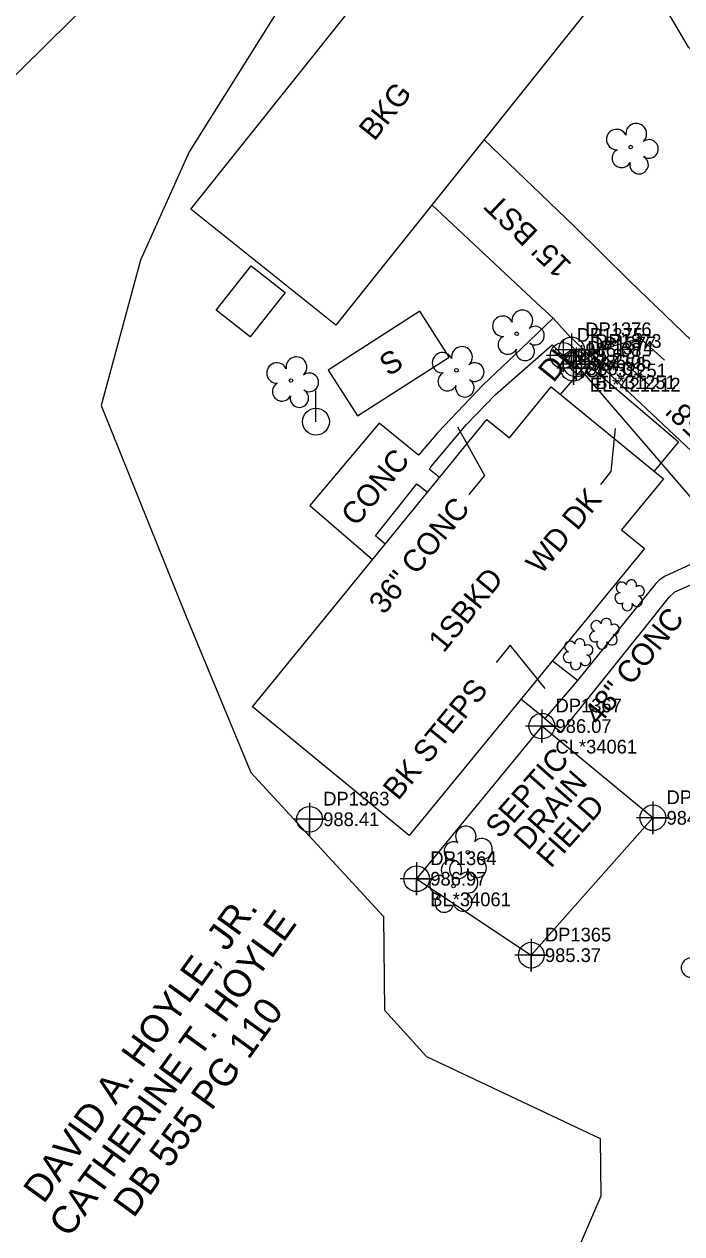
# Model space of a CAD drawing. Extents: x 1182322 to 1186765, y 572295 to 575411.
# Drawn here: x 1185075.6 to 1185195.6, y 574843 to 575063.5 of the extents above; entities that cross this region are included whole.
import ezdxf

# ---------------------------------------------------------------- set-up
doc = ezdxf.new("R2010")
doc.units = 0
for name, color, linetype in [('COGO Default Chain', 7, 'Continuous'), ('Exist Building', 7, 'Continuous'), ('Exist Building Text', 7, 'Continuous'), ('Exist Horizontal Alignment', 7, 'Continuous'), ('Exist Other Culture Area Outline', 7, 'Continuous'), ('Exist Other Culture Area Outline Cogo Comment', 7, 'Continuous'), ('Exist Other Culture Area Outline Cogo Elevation', 7, 'Continuous'), ('Exist Other Culture Area Outline Cogo Number', 7, 'Continuous'), ('Exist Other Culture Area Outline Cogo Point CELL', 7, 'Continuous'), ('Exist Other Culture Area Outline Leader', 7, 'Continuous'), ('Exist Other Culture Area Outline Text', 7, 'Continuous'), ('Exist Other Culture UG Tank Cogo Elevation', 7, 'Continuous'), ('Exist Other Culture UG Tank Cogo Number', 7, 'Continuous'), ('Exist Other Culture UG Tank Cogo Point CELL', 7, 'Continuous'), ('Exist Property Deed Book Text', 7, 'Continuous'), ('Exist Property Line', 7, 'Continuous'), ('Exist Property Owner Text', 7, 'Continuous'), ('Exist Right of Way Line', 7, 'Continuous'), ('Exist Roads EOP Other', 7, 'Continuous'), ('Exist Roads EOP Other Text', 7, 'Continuous'), ('Exist Structure Minor Drop Inlet', 7, 'Continuous'), ('Exist Structure Minor Drop Inlet Cogo Comment', 7, 'Continuous'), ('Exist Structure Minor Drop Inlet Cogo Elevation', 7, 'Continuous'), ('Exist Structure Minor Drop Inlet Cogo Number', 7, 'Continuous'), ('Exist Structure Minor Drop Inlet Cogo Point CELL', 7, 'Continuous'), ('Exist Structure Minor Drop Inlet Text', 7, 'Continuous'), ('Exist Structure Minor Pipes RCP 12 Inch', 7, 'Continuous'), ('Exist Structure Minor Pipes RCP 12 Inch Cogo Comment', 7, 'Continuous'), ('Exist Structure Minor Pipes RCP 12 Inch Cogo Number', 7, 'Continuous'), ('Exist Structure Minor Pipes RCP 12 Inch Cogo Point CELL', 7, 'Continuous'), ('Exist Structure Minor Pipes RCP 12 Inch Invert', 7, 'Continuous'), ('Exist Structure Minor Pipes RCP 24 Inch Invert', 7, 'Continuous'), ('Exist Utilities Power Pole CELL', 7, 'Continuous'), ('Exist Vegetation Shrub CELL', 7, 'Continuous'), ('Exist Vegetation Tree CELL', 7, 'Continuous'), ('Exist Vegetation Woods Line', 7, 'Continuous')]:
    doc.layers.add(name, color=color, linetype=linetype)

msp = doc.modelspace()

# ---------------------------------------------------------------- linework, layer by layer
at = {"layer": 'COGO Default Chain'}
msp.add_arc((1175733.04, 584524.62), 13569.69, 314.022628, 314.679808, dxfattribs=at)
at = {"layer": 'Exist Building'}
for points in [[(1185106, 575029.76), (1185151.94, 575087.22), (1185178.4, 575066.07), (1185132.46, 575008.61)], [(1185123.22, 575014.56), (1185116.86, 575006.48), (1185110.66, 575011.36), (1185117.02, 575019.44)], [(1185147.79, 575011.14), (1185131.05, 575000.41), (1185136.41, 574992.05), (1185153.15, 575002.77)], [(1185117.26, 574939.03), (1185160.02, 574991.44), (1185164.12, 574988.09), (1185171.73, 574997.38), (1185192.2, 574980.61), (1185184.6, 574971.33), (1185188.74, 574967.93), (1185145.86, 574915.6)]]:
    msp.add_lwpolyline(points, close=True, dxfattribs=at)
at = {"layer": 'Exist Horizontal Alignment'}
msp.add_arc((1175733.04, 584524.62), 13569.69, 314.022628, 314.679808, dxfattribs=at)
at = {"layer": 'Exist Other Culture Area Outline'}
for p, q in [((1185176.52, 574943.87), (1185171.92, 574947.4)), ((1185170.57, 574936.9), (1185166.21, 574940.43))]:
    msp.add_line(p, q, dxfattribs=at)
for points in [[(1185172.1, 575009.85), (1185166.26, 575004.3), (1185159.32, 574997.7), (1185151.05, 574989.02), (1185147.52, 574984.9), (1185140.36, 574990.76), (1185127.73, 574975.76), (1185139.18, 574965.9)], [(1185151.39, 574980.86), (1185149.57, 574982.27), (1185149.84, 574982.87), (1185156.31, 574990.5), (1185161.59, 574995.96), (1185171.93, 575004.99), (1185175.97, 575000.99), (1185178.89, 575002.93)], [(1185173.47, 574995.95), (1185178.23, 575001.56), (1185194.97, 574987.37), (1185190.52, 574981.99)], [(1185141.48, 574968.71), (1185139.69, 574970.2), (1185147.24, 574979.67), (1185149.17, 574978.15)], [(1185207.27, 574976.35), (1185206.47, 574974.51), (1185198.75, 574966.13), (1185197.83, 574965.31), (1185192.52, 574962.84), (1185191.53, 574962.2), (1185190.82, 574961.5), (1185176.52, 574943.87)], [(1185170.57, 574936.9), (1185173.55, 574934.44), (1185190.26, 574955.27), (1185193.28, 574959.06), (1185194.28, 574960.02), (1185200.67, 574962.8), (1185201.61, 574963.7), (1185209.25, 574972.05), (1185211.6, 574972.13)], [(1185176.52, 574943.87), (1185170.57, 574936.9)], [(1185147.2, 574907.71), (1185168.11, 574893.79), (1185190.29, 574918.82), (1185170.04, 574935.54), (1185147.2, 574907.71)]]:
    msp.add_lwpolyline(points, dxfattribs=at)
at = {"layer": 'Exist Other Culture Area Outline Cogo Point CELL'}
for points in [[(1185170.04, 574938.54), (1185170.04, 574932.54), (1185170.04, 574935.54), (1185173.04, 574935.54), (1185167.04, 574935.54)], [(1185190.29, 574921.82), (1185190.29, 574915.82), (1185190.29, 574918.82), (1185193.29, 574918.82), (1185187.29, 574918.82)], [(1185147.2, 574910.71), (1185147.2, 574904.71), (1185147.2, 574907.71), (1185150.2, 574907.71), (1185144.2, 574907.71)], [(1185168.11, 574896.79), (1185168.11, 574890.79), (1185168.11, 574893.79), (1185171.11, 574893.79), (1185165.11, 574893.79)]]:
    msp.add_lwpolyline(points, dxfattribs=at)
for centre in [(1185170.04, 574935.54), (1185190.29, 574918.82), (1185147.2, 574907.71), (1185168.11, 574893.79)]:
    msp.add_circle(centre, 2.34, dxfattribs=at)
at = {"layer": 'Exist Other Culture Area Outline Leader'}
for points in [[(1185154.65, 574990.1), (1185159.56, 574981.21), (1185156.71, 574977.73)], [(1185183.39, 574989.76), (1185182.61, 574981.93), (1185180.72, 574979.58)], [(1185170.63, 574942.4), (1185164.28, 574950.29), (1185161.69, 574947.15)]]:
    msp.add_lwpolyline(points, dxfattribs=at)
at = {"layer": 'Exist Other Culture UG Tank Cogo Point CELL'}
msp.add_lwpolyline([(1185127.67, 574921.56), (1185127.67, 574915.56), (1185127.67, 574918.56), (1185130.67, 574918.56), (1185124.67, 574918.56)], dxfattribs=at)
msp.add_circle((1185127.67, 574918.56), 2.34, dxfattribs=at)
at = {"layer": 'Exist Property Line'}
msp.add_line((1185051.25, 575031.7), (1185157.99, 575137.07), dxfattribs=at)
at = {"layer": 'Exist Right of Way Line'}
msp.add_arc((1175733.04, 584524.62), 13552.69, 314.230039, 314.679808, dxfattribs=at)
at = {"layer": 'Exist Roads EOP Other'}
for points in [[(1185159.49, 575042.42), (1185175.96, 575026.62), (1185186.11, 575016.65), (1185202.29, 575001.05), (1185215.47, 574988.5), (1185226.13, 574977.9), (1185245.32, 574959.06), (1185257.07, 574946.98), (1185269.13, 574935.04), (1185277.58, 574926.82)], [(1185262.1, 574913.39), (1185260, 574916.55), (1185250.08, 574931.38), (1185247.9, 574934.73), (1185245.45, 574937.89), (1185242.83, 574940.77), (1185237.85, 574945.52), (1185227.94, 574955.65), (1185217.22, 574966.65), (1185211.6, 574972.13), (1185207.27, 574976.35), (1185195.28, 574987.61), (1185178.89, 575002.93), (1185174.9, 575006.8), (1185172.1, 575009.85), (1185169.09, 575012.68), (1185149.97, 575030.52)]]:
    msp.add_lwpolyline(points, dxfattribs=at)
at = {"layer": 'Exist Structure Minor Drop Inlet'}
msp.add_lwpolyline([(1185177.29, 575001.97), (1185175.79, 575000.74), (1185173.91, 575003.08), (1185175.47, 575004.1), (1185177.29, 575001.97)], dxfattribs=at)
at = {"layer": 'Exist Structure Minor Drop Inlet Cogo Point CELL'}
for points in [[(1185173.91, 575006.08), (1185173.91, 575000.08), (1185173.91, 575003.08), (1185176.91, 575003.08), (1185170.91, 575003.08)], [(1185175.47, 575007.1), (1185175.47, 575001.1), (1185175.47, 575004.1), (1185178.47, 575004.1), (1185172.47, 575004.1)], [(1185177.29, 575004.97), (1185177.29, 574998.97), (1185177.29, 575001.97), (1185180.29, 575001.97), (1185174.29, 575001.97)], [(1185175.79, 575003.74), (1185175.79, 574997.74), (1185175.79, 575000.74), (1185178.79, 575000.74), (1185172.79, 575000.74)]]:
    msp.add_lwpolyline(points, dxfattribs=at)
for centre in [(1185175.47, 575004.1), (1185173.91, 575003.08), (1185177.29, 575001.97), (1185175.79, 575000.74)]:
    msp.add_circle(centre, 2.34, dxfattribs=at)
at = {"layer": 'Exist Structure Minor Pipes RCP 12 Inch'}
msp.add_line((1185267.65, 574895.38), (1185176.3, 575001.51), dxfattribs=at)
at = {"layer": 'Exist Structure Minor Pipes RCP 12 Inch Cogo Point CELL'}
msp.add_lwpolyline([(1185176.3, 575004.51), (1185176.3, 574998.51), (1185176.3, 575001.51), (1185179.3, 575001.51), (1185173.3, 575001.51)], dxfattribs=at)
msp.add_circle((1185176.3, 575001.51), 2.34, dxfattribs=at)
at = {"layer": 'Exist Structure Minor Pipes RCP 24 Inch Invert'}
for points in [[(1185175.98, 575002.75), (1185187.95, 575006.26), (1185192.39, 575002.22)], [(1185176.3, 575001.51), (1185185.32, 575001.64), (1185189.75, 574997.59)]]:
    msp.add_lwpolyline(points, dxfattribs=at)
at = {"layer": 'Exist Utilities Power Pole CELL'}
for q in [(1185128.84, 574996.64), (1185128.84, 574991.01)]:
    msp.add_line((1185128.84, 574991.01), q, dxfattribs=at)
msp.add_circle((1185128.84, 574991.01), 2.45, dxfattribs=at)
at = {"layer": 'Exist Vegetation Shrub CELL'}
for p, q in [((1185186.11, 574959.4), (1185186.11, 574959.4)), ((1185181.52, 574952.39), (1185181.52, 574952.39)), ((1185176.7, 574948.64), (1185176.7, 574948.64))]:
    msp.add_line(p, q, dxfattribs=at)
for centre, radius, start, end in [((1185186.38, 574961.26), 0.929, 338.6566, 180.286), ((1185184.33, 574958.85), 0.968, 90.0906, 299.6215), ((1185184.59, 574960.78), 0.99, 29.0389, 254.6716), ((1185187.82, 574960.18), 0.937, 259.1912, 127.66), ((1185185.63, 574957.52), 0.955, 149.3098, 22.1532), ((1185187.4, 574958.31), 0.984, 205.4795, 75.5869), ((1185179.99, 574953.77), 0.99, 29.0389, 254.6716), ((1185181.79, 574954.25), 0.929, 338.6566, 180.286), ((1185183.23, 574953.17), 0.937, 259.1912, 127.66), ((1185175.18, 574950.02), 0.99, 29.0389, 254.6716), ((1185176.97, 574950.5), 0.929, 338.6566, 180.286), ((1185179.73, 574951.84), 0.968, 90.0906, 299.6215), ((1185181.03, 574950.51), 0.955, 149.3098, 22.1532), ((1185182.81, 574951.3), 0.984, 205.4795, 75.5869), ((1185174.92, 574948.09), 0.968, 90.0906, 299.6215), ((1185178.41, 574949.42), 0.937, 259.1912, 127.66), ((1185176.22, 574946.76), 0.955, 149.3098, 22.1532), ((1185177.99, 574947.55), 0.984, 205.4795, 75.5869)]:
    msp.add_arc(centre, radius, start, end, dxfattribs=at)
at = {"layer": 'Exist Vegetation Tree CELL'}
for p, q in [((1185186.24, 575041.06), (1185186.24, 575041.06)), ((1185165.46, 575007.04), (1185165.46, 575007.04)), ((1185154.47, 575000.39), (1185154.47, 575000.39)), ((1185124.29, 574998.52), (1185124.29, 574998.52)), ((1185156.56, 574912.55), (1185156.56, 574912.55)), ((1185153.94, 574906.41), (1185153.94, 574906.41))]:
    msp.add_line(p, q, dxfattribs=at)
for centre in [(1185186.24, 575041.06), (1185165.46, 575007.04), (1185154.47, 575000.39), (1185124.29, 574998.52), (1185156.56, 574912.55), (1185153.94, 574906.41)]:
    msp.add_circle(centre, 0.326, dxfattribs=at)
for centre, radius, start, end in [((1185183.69, 575042.43), 1.86, 24.3649, 273.9132), ((1185187.26, 575043.48), 1.9, 311.3009, 188.3998), ((1185189.57, 575040.72), 1.7, 235.482, 128.7598), ((1185184.59, 575039.04), 1.73, 116.8634, 333.5455), ((1185187.78, 575037.86), 1.69, 165.7669, 60.4309), ((1185166.48, 575009.45), 1.9, 311.3009, 188.3998), ((1185162.91, 575008.41), 1.86, 24.3649, 273.9132), ((1185168.79, 575006.7), 1.7, 235.482, 128.7598), ((1185163.81, 575005.02), 1.73, 116.8634, 333.5455), ((1185155.48, 575002.8), 1.9, 311.3009, 188.3998), ((1185167, 575003.83), 1.69, 165.7669, 60.4309), ((1185121.73, 574999.88), 1.86, 24.3649, 273.9132), ((1185125.3, 575000.93), 1.9, 311.3009, 188.3998), ((1185151.91, 575001.76), 1.86, 24.3649, 273.9132), ((1185157.8, 575000.05), 1.7, 235.482, 128.7598), ((1185127.62, 574998.18), 1.7, 235.482, 128.7598), ((1185152.82, 574998.37), 1.73, 116.8634, 333.5455), ((1185122.64, 574996.49), 1.73, 116.8634, 333.5455), ((1185156, 574997.19), 1.69, 165.7669, 60.4309), ((1185125.82, 574995.31), 1.69, 165.7669, 60.4309), ((1185156.18, 574915.43), 1.86, 330.1651, 219.7134), ((1185153.96, 574912.71), 1.73, 62.6636, 279.3457), ((1185159.11, 574913.14), 1.9, 257.1011, 134.1999), ((1185158.24, 574909.65), 1.7, 181.2822, 74.56), ((1185153.56, 574909.29), 1.86, 330.1651, 219.7134), ((1185154.86, 574909.43), 1.69, 111.5671, 6.231), ((1185151.34, 574906.57), 1.73, 62.6636, 279.3457), ((1185156.49, 574907), 1.9, 257.1011, 134.1999), ((1185152.24, 574903.29), 1.69, 111.5671, 6.231), ((1185155.62, 574903.52), 1.7, 181.2822, 74.56), ((1185197.19, 574891.51), 1.73, 62.6636, 279.3457)]:
    msp.add_arc(centre, radius, start, end, dxfattribs=at)
at = {"layer": 'Exist Vegetation Woods Line'}
for points in [[(1185241.55, 575197.07), (1185209.47, 575179.84), (1185186.59, 575163.49), (1185178.62, 575151.16), (1185167.98, 575130.74), (1185167.4, 575123.9), (1185149.14, 575100.4), (1185122.83, 575067.4), (1185105.7, 575040.17), (1185096.87, 575020.43), (1185089.66, 574993.94)], [(1185213.64, 575066.75), (1185217.29, 575059.73), (1185219.79, 575053.41), (1185224.17, 575043.26), (1185226.49, 575036.97), (1185230.38, 575030.57), (1185243.6, 575010.02), (1185247.4, 575005.46), (1185246.44, 574990.69), (1185243.94, 574996.58), (1185231.1, 575017.52), (1185215.27, 575042.16), (1185196.78, 575059.29), (1185188.39, 575073.58)], [(1185089.66, 574993.94), (1185105.16, 574955.52), (1185116.98, 574927.11), (1185141.19, 574900.83), (1185141.32, 574883.78), (1185149, 574875.31), (1185180.69, 574860.35), (1185180.82, 574849.87), (1185174.7, 574835.75), (1185136.32, 574801.97)]]:
    msp.add_lwpolyline(points, dxfattribs=at)

# ---------------------------------------------------------------- texts
at = {"layer": 'Exist Building Text'}
for s, rotation, p in [('BKG', 51.3562, (1185139.48, 575042)), ('S', 32.657, (1185142.09, 574999.18)), ('1SBKD', 50.6698, (1185152.13, 574948.74))]:
    msp.add_text(s, height=4, rotation=rotation, dxfattribs=at).set_placement(p)
at = {"layer": 'Exist Other Culture Area Outline Cogo Comment'}
for s, p in [('CL*34061', (1185172.54, 574930.54)), ('BL*34061', (1185149.7, 574902.71))]:
    msp.add_text(s, height=2.5, dxfattribs=at).set_placement(p)
at = {"layer": 'Exist Other Culture Area Outline Cogo Elevation'}
for s, p in [('986.07', (1185172.54, 574934.29)), ('984.65', (1185192.79, 574917.57)), ('986.97', (1185149.7, 574906.46)), ('985.37', (1185170.61, 574892.54))]:
    msp.add_text(s, height=2.5, dxfattribs=at).set_placement(p)
at = {"layer": 'Exist Other Culture Area Outline Cogo Number'}
for s, p in [('DP1367', (1185172.54, 574938.04)), ('DP1366', (1185192.79, 574921.32)), ('DP1364', (1185149.7, 574910.21)), ('DP1365', (1185170.61, 574896.29))]:
    msp.add_text(s, height=2.5, dxfattribs=at).set_placement(p)
at = {"layer": 'Exist Other Culture Area Outline Text'}
for s, rotation, p in [('CONC', 50.7876, (1185136.19, 574971.74)), ('WD DK', 50.6698, (1185169.91, 574962.96)), ('36" CONC', 50.7876, (1185141.26, 574955.69)), ('48" CONC', 51.2715, (1185180.48, 574935.48)), ('BK STEPS', 50.6698, (1185143.83, 574921.82)), ('SEPTIC', 48.4567, (1185162.4, 574914.86)), ('DRAIN', 48.4567, (1185167.52, 574912.72)), ('FIELD', 48.4567, (1185171.68, 574909.5))]:
    msp.add_text(s, height=4, rotation=rotation, dxfattribs=at).set_placement(p)
at = {"layer": 'Exist Other Culture UG Tank Cogo Elevation'}
msp.add_text('988.41', height=2.5, dxfattribs=at).set_placement((1185130.17, 574917.31))
at = {"layer": 'Exist Other Culture UG Tank Cogo Number'}
msp.add_text('DP1363', height=2.5, dxfattribs=at).set_placement((1185130.17, 574921.06))
at = {"layer": 'Exist Property Deed Book Text'}
msp.add_text('DB 555 PG 110', height=5, rotation=54.0376, dxfattribs=at).set_placement((1185095.59, 574845.73))
at = {"layer": 'Exist Property Owner Text'}
for s, p in [('DAVID A. HOYLE, JR.', (1185079.19, 574848.3)), ('CATHERINE T. HOYLE', (1185083.84, 574842.12))]:
    msp.add_text(s, height=5, rotation=54.0376, dxfattribs=at).set_placement(p)
at = {"layer": 'Exist Roads EOP Other Text'}
msp.add_text("15' BST", height=4, rotation=136.2071, dxfattribs=at).set_placement((1185175.69, 575019.74))
at = {"layer": 'Exist Structure Minor Drop Inlet Cogo Comment'}
for s, p in [('CL*31251', (1185177.97, 574999.1)), ('BL*31251', (1185179.79, 574996.97))]:
    msp.add_text(s, height=2.5, dxfattribs=at).set_placement(p)
at = {"layer": 'Exist Structure Minor Drop Inlet Cogo Elevation'}
for s, p in [('985.97', (1185176.41, 575001.83)), ('986.08', (1185177.97, 575002.85)), ('986.01', (1185178.29, 574999.49)), ('986.05', (1185179.79, 575000.72))]:
    msp.add_text(s, height=2.5, dxfattribs=at).set_placement(p)
at = {"layer": 'Exist Structure Minor Drop Inlet Cogo Number'}
for s, p in [('DP1376', (1185177.97, 575006.6)), ('DP1375', (1185176.41, 575005.58)), ('DP1373', (1185179.79, 575004.47)), ('DP1374', (1185178.29, 575003.24))]:
    msp.add_text(s, height=2.5, dxfattribs=at).set_placement(p)
at = {"layer": 'Exist Structure Minor Drop Inlet Text'}
msp.add_text('DI', height=4, rotation=50.6905, dxfattribs=at).set_placement((1185172.15, 574997.98))
at = {"layer": 'Exist Structure Minor Pipes RCP 12 Inch Cogo Comment'}
for s, p in [('984.58', (1185178.8, 575000.26)), ('EL*421212', (1185178.8, 574996.51))]:
    msp.add_text(s, height=2.5, dxfattribs=at).set_placement(p)
at = {"layer": 'Exist Structure Minor Pipes RCP 12 Inch Cogo Number'}
msp.add_text('DP1377', height=2.5, dxfattribs=at).set_placement((1185178.8, 575004.01))
at = {"layer": 'Exist Structure Minor Pipes RCP 12 Inch Invert'}
msp.add_text("INV=984.58'", height=4, rotation=137.582, dxfattribs=at).set_placement((1185216.8, 574975.58))

doc.saveas('drawing.dxf')
